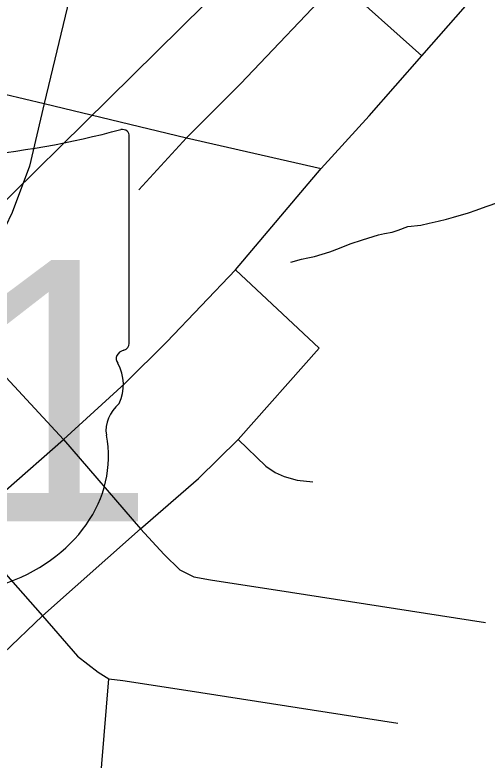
# Model space of a CAD drawing. Extents: x 0 to 34, y 0 to 22.
# Drawn here: x 7.8844 to 8.1226, y 15.6309 to 16.0069 of the extents above; entities that cross this region are included whole.
import ezdxf

# ---------------------------------------------------------------- set-up
doc = ezdxf.new("R2010")
doc.units = 0
for name, color, linetype in [('GM_X_City_Street', 7, 'Continuous'), ('GM_X_County_Road', 7, 'Continuous'), ('GM_X_Minor_River', 7, 'Continuous'), ('GM_X_Rail_Line', 7, 'Continuous'), ('GM_X_State_Shield', 7, 'Continuous')]:
    doc.layers.add(name, color=color, linetype=linetype)

msp = doc.modelspace()

# ---------------------------------------------------------------- linework, layer by layer
at = {"layer": 'GM_X_City_Street'}
for p, q in [((7.99566, 15.87827), (8.03786, 15.83881)), ((8.02348, 15.71554), (8.12184, 15.70026))]:
    msp.add_line(p, q, dxfattribs=at)
for points in [[(8.1299, 16.28249), (8.07211, 16.22469), (8.03712, 16.18997), (7.98088, 16.13342), (7.95899, 16.11066), (7.95041, 16.10203), (7.93352, 16.07348), (7.92426, 16.05521), (7.91817, 16.03901), (7.91292, 16.0197), (7.89919, 15.96229)], [(7.94702, 15.91873), (7.97102, 15.94496), (7.99824, 15.97217), (8.04753, 16.02414), (8.12473, 16.10475), (8.13835, 16.1189), (8.2151, 16.19863)], [(7.95899, 16.11066), (7.99979, 16.06961), (8.04753, 16.02414), (8.08965, 15.98625)], [(7.78769, 15.98668), (7.86934, 15.96923), (7.89919, 15.96229), (7.97102, 15.94496), (8.039, 15.92941)], [(7.89919, 15.96229), (7.8918, 15.93055), (7.88312, 15.90723), (7.87236, 15.88494), (7.853, 15.85308), (7.83155, 15.81885), (7.81781, 15.79022), (7.81573, 15.7847)], [(7.853, 15.85308), (7.90887, 15.79273), (7.94773, 15.74755), (7.95968, 15.73457), (7.96768, 15.72697), (7.97478, 15.72335), (7.98316, 15.72181), (8.02348, 15.71554)], [(7.77921, 15.24314), (7.79013, 15.36148), (7.80243, 15.50973), (7.80806, 15.57645), (7.81028, 15.59889), (7.81256, 15.60496), (7.81797, 15.61961), (7.82418, 15.63033), (7.82906, 15.63796), (7.8399, 15.65098), (7.85241, 15.66299), (7.87876, 15.68489), (7.89836, 15.70359), (7.94773, 15.74755), (7.977, 15.77292), (7.99707, 15.79265), (8.03786, 15.83881)], [(7.99707, 15.79265), (8.01102, 15.77921), (8.0158, 15.77599), (8.02031, 15.77405), (8.02689, 15.77212), (8.03476, 15.77122)], [(7.8596, 15.74739), (7.89836, 15.70359), (7.91601, 15.68336), (7.92647, 15.67523), (7.93183, 15.67195), (7.93885, 15.67111), (7.97071, 15.6662), (8.07765, 15.6495)], [(7.91669, 15.49999), (7.92169, 15.56172), (7.92711, 15.61461), (7.93183, 15.67195)]]:
    msp.add_lwpolyline(points, dxfattribs=at)
at = {"layer": 'GM_X_County_Road'}
for points in [[(8.03059, 15.91949), (8.039, 15.92941), (8.06313, 15.95591), (8.08965, 15.98625), (8.12031, 16.02132), (8.16485, 16.06895), (8.20396, 16.11127)], [(7.75553, 15.6611), (7.76716, 15.66685), (7.78755, 15.68351), (7.83083, 15.72277), (7.8596, 15.74739), (7.87981, 15.76708), (7.90887, 15.79273), (7.93994, 15.82086), (7.96106, 15.84198), (7.99566, 15.87827), (8.03059, 15.91949)]]:
    msp.add_lwpolyline(points, dxfattribs=at)
at = {"layer": 'GM_X_Minor_River'}
msp.add_lwpolyline([(8.02371, 15.8822), (8.02907, 15.88359), (8.03213, 15.88428), (8.03557, 15.88495), (8.04324, 15.88742), (8.04823, 15.8892), (8.0536, 15.89135), (8.05974, 15.89348), (8.06779, 15.89595), (8.07085, 15.89663), (8.07467, 15.8973), (8.07774, 15.89837), (8.08272, 15.90015), (8.0892, 15.90074), (8.09341, 15.90178), (8.098, 15.90281), (8.10221, 15.90385), (8.10566, 15.9049), (8.11332, 15.90699), (8.11715, 15.90842), (8.12214, 15.9102), (8.13442, 15.91446)], dxfattribs=at)
at = {"layer": 'GM_X_Rail_Line'}
msp.add_lwpolyline([(7.56811, 15.60595), (8.45273, 16.47869), (8.56606, 16.59234), (8.60997, 16.64414), (8.67413, 16.73275), (8.72397, 16.82286), (8.76125, 16.92452), (8.81965, 17.10025), (8.84855, 17.20132)], dxfattribs=at)
at = {"layer": 'GM_X_State_Shield'}
for p, q in [((7.94203, 15.84109), (7.94203, 15.94577)), ((7.942, 15.84111), (7.94203, 15.84109))]:
    msp.add_line(p, q, dxfattribs=at)
for centre, major_axis, start_param, end_param in [((7.82463, 16.21365), (0.34952, 0), 4.814394, 5.042369), ((7.93838, 15.94621), (0.00367, 0), 6.141152, 7.989035), ((7.93812, 15.84068), (0.00393, 0), 5.05454, 6.418171), ((7.94119, 15.8334), (0.00568, 0), 1.883978, 3.671073), ((7.90506, 15.82017), (0.03409, 0), 5.934695, 6.695948), ((7.95518, 15.79728), (0.0248, 0), 2.387724, 3.262537), ((7.84421, 15.78396), (0.08742, 0), 5.101752, 6.440018)]:
    msp.add_ellipse(centre, major_axis=major_axis, ratio=0.8, start_param=start_param, end_param=end_param, dxfattribs=at)

# ---------------------------------------------------------------- texts
msp.add_text('741', height=0.131836, dxfattribs=at).set_placement((7.66102, 15.75136))

doc.saveas('drawing.dxf')
